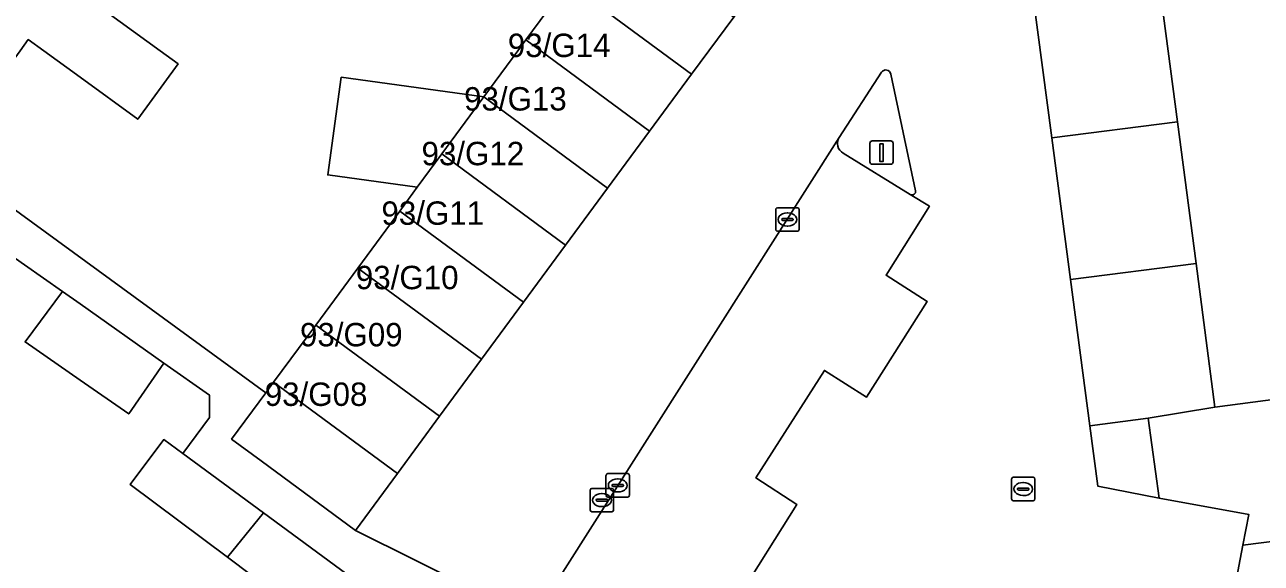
# Model space of a CAD drawing. Extents: x 160554 to 161248, y 385329 to 386506.
# Drawn here: x 160997.6 to 161050.5, y 385978.1 to 386001.1 of the extents above; entities that cross this region are included whole.
import ezdxf

# ---------------------------------------------------------------- set-up
doc = ezdxf.new("R2010")
doc.units = 0
for name, color, linetype in [('IMGEO_Erf', 7, 'Continuous'), ('IMGEO_Kolk', 7, 'Continuous'), ('IMGEO_Lichtmast', 7, 'Continuous'), ('IMGEO_Pand', 7, 'Continuous'), ('IMGEO_Pand_nummerreeks', 7, 'Continuous'), ('IMGEO_Parkeervlak_open', 7, 'Continuous'), ('IMGEO_Rijbaan_lokaal_open', 7, 'Continuous'), ('IMGEO_Rioolput', 7, 'Continuous'), ('IMGEO_Voetpad_gesloten', 7, 'Continuous'), ('IMGEO_Voetpad_open', 7, 'Continuous')]:
    doc.layers.add(name, color=color, linetype=linetype)

msp = doc.modelspace()

# ---------------------------------------------------------------- linework, layer by layer
at = {"layer": 'IMGEO_Erf'}
for points in [[(161051.828, 386036.088), (161050.417, 386035.918), (161044.224, 386027.561), (161049.157, 386028.206), (161049.807, 386023.249), (161049.963, 386022.049), (161047.98, 386021.79), (161047.99, 386021.71), (161048.781, 386015.666), (161049.575, 386009.594), (161046.472, 386009.189), (161047.26, 386003.165), (161046.109, 386003.017), (161046.901, 385996.967), (161047.692, 385990.916), (161048.495, 385984.776), (161054.445, 385985.554)], [(160996.913, 386004.745), (161000, 386002.495), (161003.424, 386000), (161004.191, 385999.441), (161002.466, 385997.074), (161000, 385998.871), (160998.451, 386000), (160997.789, 386000.482), (160997.438, 386000)], [(160994.121, 385995.449), (161007.936, 385985.383), (161008.153, 385985.677), (161008.275, 385985.842), (161010.071, 385988.279), (161011.867, 385990.717), (161013.663, 385993.154), (161014.411, 385994.169), (161010.585, 385994.698), (161011.162, 385998.87), (161017.255, 385998.028), (161018.708, 386000), (161019.051, 386000.465), (161020.847, 386002.903)], [(161010.398, 385975.266), (161006.305, 385978.366), (161002.142, 385981.474), (161003.578, 385983.383), (161004.39, 385982.787), (161005.527, 385984.336), (161005.527, 385985.288), (161003.588, 385986.655), (161002.082, 385984.482), (161000, 385985.928), (160997.653, 385987.558), (160999.244, 385989.717), (160997.621, 385990.86)]]:
    msp.add_lwpolyline(points, dxfattribs=at)
at = {"layer": 'IMGEO_Kolk'}
for p, q in [((161029.73, 385992.364), (161029.73, 385993.216)), ((161029.805, 385993.29), (161030.657, 385993.29)), ((161030.032, 385992.833), (161030.43, 385992.833)), ((161030.218, 385993.07), (161030.243, 385993.07)), ((161030.731, 385993.216), (161030.731, 385992.364)), ((161030.657, 385992.29), (161029.805, 385992.29)), ((161029.989, 385992.784), (161029.989, 385992.796)), ((161030.427, 385992.747), (161030.029, 385992.747)), ((161030.241, 385992.51), (161030.216, 385992.51)), ((161030.473, 385992.796), (161030.473, 385992.784)), ((161022.477, 385981.004), (161022.477, 385981.856)), ((161022.552, 385981.93), (161023.404, 385981.93)), ((161022.965, 385981.71), (161022.99, 385981.71)), ((161023.478, 385981.856), (161023.478, 385981.004)), ((161039.881, 385981.774), (161040.733, 385981.774)), ((161022.736, 385981.424), (161022.736, 385981.436)), ((161023.174, 385981.387), (161022.776, 385981.387)), ((161022.779, 385981.473), (161023.177, 385981.473)), ((161023.22, 385981.436), (161023.22, 385981.424)), ((161039.806, 385980.848), (161039.806, 385981.7)), ((161040.065, 385981.268), (161040.065, 385981.28)), ((161040.503, 385981.231), (161040.105, 385981.231)), ((161040.108, 385981.317), (161040.506, 385981.317)), ((161040.294, 385981.554), (161040.319, 385981.554)), ((161040.549, 385981.28), (161040.549, 385981.268)), ((161040.807, 385981.7), (161040.807, 385980.848)), ((161023.404, 385980.93), (161022.552, 385980.93)), ((161022.988, 385981.15), (161022.963, 385981.15)), ((161040.733, 385980.774), (161039.881, 385980.774)), ((161040.317, 385980.994), (161040.292, 385980.994))]:
    msp.add_line(p, q, dxfattribs=at)
for points in [[(161029.73, 385992.364), (161029.73, 385993.216)], [(161029.805, 385993.29), (161030.657, 385993.29)], [(161030.731, 385993.216), (161030.731, 385992.364)], [(161030.657, 385992.29), (161029.805, 385992.29)], [(161022.477, 385981.004), (161022.477, 385981.856)], [(161022.552, 385981.93), (161023.404, 385981.93)], [(161023.478, 385981.856), (161023.478, 385981.004)], [(161039.881, 385981.774), (161040.733, 385981.774)], [(161039.806, 385980.848), (161039.806, 385981.7)], [(161040.807, 385981.7), (161040.807, 385980.848)], [(161023.404, 385980.93), (161022.552, 385980.93)], [(161040.733, 385980.774), (161039.881, 385980.774)]]:
    msp.add_lwpolyline(points, dxfattribs=at)
for centre, radius, start, end in [((161029.807, 385993.214), 0.0765, 91.552, 178.448), ((161029.807, 385993.214), 0.0765, 91.552, 178.448), ((161030.029, 385992.793), 0.0403, 85.8775, 175.7526), ((161030.434, 385992.795), 0.0386, 1.7309, 96.639), ((161030.655, 385993.214), 0.0765, 1.552, 88.448), ((161030.655, 385993.214), 0.0765, 1.552, 88.448), ((161029.807, 385992.366), 0.0765, 181.552, 268.448), ((161029.807, 385992.366), 0.0765, 181.552, 268.448), ((161030.026, 385992.783), 0.0366, 178.938, 274.7102), ((161030.43, 385992.79), 0.043, 264.8664, 352.4533), ((161030.655, 385992.366), 0.0765, 271.552, 358.448), ((161030.655, 385992.366), 0.0765, 271.552, 358.448), ((161022.554, 385981.854), 0.0765, 91.552, 178.448), ((161022.554, 385981.854), 0.0765, 91.552, 178.448), ((161023.402, 385981.854), 0.0765, 1.552, 88.448), ((161023.402, 385981.854), 0.0765, 1.552, 88.448), ((161039.883, 385981.698), 0.0765, 91.552, 178.448), ((161039.883, 385981.698), 0.0765, 91.552, 178.448), ((161040.731, 385981.698), 0.0765, 1.552, 88.448), ((161040.731, 385981.698), 0.0765, 1.552, 88.448), ((161022.776, 385981.433), 0.0403, 85.8775, 175.7526), ((161022.773, 385981.423), 0.0366, 178.938, 274.7102), ((161023.177, 385981.43), 0.043, 264.8664, 352.4533), ((161023.181, 385981.435), 0.0386, 1.7309, 96.639), ((161040.105, 385981.277), 0.0403, 85.8775, 175.7526), ((161040.102, 385981.267), 0.0366, 178.938, 274.7102), ((161040.506, 385981.274), 0.043, 264.8664, 352.4533), ((161040.51, 385981.279), 0.0386, 1.7309, 96.639), ((161022.554, 385981.006), 0.0765, 181.552, 268.448), ((161022.554, 385981.006), 0.0765, 181.552, 268.448), ((161023.402, 385981.006), 0.0765, 271.552, 358.448), ((161023.402, 385981.006), 0.0765, 271.552, 358.448), ((161039.883, 385980.85), 0.0765, 181.552, 268.448), ((161039.883, 385980.85), 0.0765, 181.552, 268.448), ((161040.731, 385980.85), 0.0765, 271.552, 358.448), ((161040.731, 385980.85), 0.0765, 271.552, 358.448)]:
    msp.add_arc(centre, radius, start, end, dxfattribs=at)
for centre, major_axis, ratio, start_param, end_param in [((161030.217, 385992.79), (-0.387, 0.002), 0.722429, 4.712389, 7.853982), ((161030.242, 385992.79), (-0.39, 0.002), 0.717154, 1.570796, 4.712389), ((161022.964, 385981.43), (-0.387, 0.002), 0.722429, 4.712389, 7.853982), ((161022.989, 385981.43), (-0.39, 0.002), 0.717154, 1.570796, 4.712389), ((161040.293, 385981.274), (-0.387, 0.002), 0.722429, 4.712389, 7.853982), ((161040.318, 385981.274), (-0.39, 0.002), 0.717154, 1.570796, 4.712389)]:
    msp.add_ellipse(centre, major_axis=major_axis, ratio=ratio, start_param=start_param, end_param=end_param, dxfattribs=at)
at = {"layer": 'IMGEO_Lichtmast'}
for p, q in [((161033.755, 385995.249), (161033.755, 385996.049)), ((161033.755, 385996.049), (161033.755, 385995.249)), ((161033.855, 385996.149), (161034.645, 385996.149)), ((161034.645, 385996.149), (161033.855, 385996.149)), ((161034.745, 385996.049), (161034.745, 385995.249)), ((161034.745, 385995.249), (161034.745, 385996.049)), ((161034.645, 385995.149), (161033.855, 385995.149)), ((161033.855, 385995.149), (161034.645, 385995.149))]:
    msp.add_line(p, q, dxfattribs=at)
msp.add_lwpolyline([(161034.175, 385996.024), (161034.325, 385996.024), (161034.325, 385995.274), (161034.175, 385995.274), (161034.175, 385996.024)], dxfattribs=at)
for centre, start, end in [((161033.855, 385996.049), 90, 180), ((161033.855, 385996.049), 90, 180), ((161034.645, 385996.049), 0, 90), ((161034.645, 385996.049), 360, 90), ((161033.855, 385995.249), 180, 270), ((161033.855, 385995.249), 180, 270), ((161034.645, 385995.249), 270, 0), ((161034.645, 385995.249), 270, 0)]:
    msp.add_arc(centre, 0.1, start, end, dxfattribs=at)
at = {"layer": 'IMGEO_Pand'}
for points in [[(160989.337, 386002.838), (160990.78, 386001.786), (160989.479, 386000), (160988.923, 385999.237), (160992.964, 385996.292), (160994.121, 385995.449), (160997.438, 386000), (160997.789, 386000.482), (160998.451, 386000), (161000, 385998.871), (161002.466, 385997.074), (161004.191, 385999.441), (161003.424, 386000), (161000, 386002.495), (160996.913, 386004.745), (160992.872, 386007.689)], [(161026.871, 386000), (161027.933, 386001.442), (161022.643, 386005.34), (161020.847, 386002.903), (161026.137, 385999.004)], [(161026.137, 385999.004), (161020.847, 386002.903), (161019.051, 386000.465), (161024.341, 385996.567)], [(161046.109, 386003.017), (161041.881, 386002.473), (161040.729, 386002.303), (161041.525, 385996.276), (161046.901, 385996.967)], [(161024.341, 385996.567), (161019.051, 386000.465), (161018.708, 386000), (161017.255, 385998.028), (161022.545, 385994.13)], [(161017.255, 385998.028), (161011.162, 385998.87), (161010.585, 385994.698), (161014.411, 385994.169), (161015.459, 385995.591)], [(161022.545, 385994.13), (161017.255, 385998.028), (161015.459, 385995.591), (161020.75, 385991.692)], [(161042.325, 385990.226), (161047.692, 385990.916), (161046.901, 385996.967), (161041.525, 385996.276)], [(161015.459, 385995.591), (161014.411, 385994.169), (161013.663, 385993.154), (161018.954, 385989.255), (161020.75, 385991.692)], [(161018.954, 385989.255), (161013.663, 385993.154), (161011.867, 385990.717), (161017.158, 385986.818)], [(161017.158, 385986.818), (161011.867, 385990.717), (161010.071, 385988.279), (161015.362, 385984.381)], [(161045.648, 385984.299), (161048.495, 385984.776), (161047.692, 385990.916), (161042.325, 385990.226), (161043.151, 385983.98)], [(161003.588, 385986.655), (161000, 385989.184), (160999.244, 385989.717), (160997.653, 385987.558), (161000, 385985.928), (161002.082, 385984.482)], [(161015.362, 385984.381), (161010.071, 385988.279), (161008.275, 385985.842), (161013.566, 385981.943)], [(161008.275, 385985.842), (161008.153, 385985.677), (161007.936, 385985.383), (161006.479, 385983.405), (161007.745, 385982.472), (161011.77, 385979.506), (161013.566, 385981.943)], [(161046.119, 385980.889), (161049.946, 385980.185), (161049.696, 385978.869), (161055.293, 385979.589), (161054.445, 385985.554), (161048.495, 385984.776), (161045.648, 385984.299)], [(161004.39, 385982.787), (161003.578, 385983.383), (161002.142, 385981.474), (161006.305, 385978.366), (161007.836, 385980.257)], [(161007.836, 385980.257), (161006.305, 385978.366), (161010.398, 385975.266), (161011.882, 385977.286)], [(161048.827, 385974.296), (161054.187, 385973.279), (161055.333, 385979.308), (161055.293, 385979.589), (161049.696, 385978.869)]]:
    msp.add_lwpolyline(points, close=True, dxfattribs=at)
at = {"layer": 'IMGEO_Parkeervlak_open'}
msp.add_lwpolyline([(161032.442, 385996.293), (161019.362, 385975.725), (161023.629, 385973.601), (161026.208, 385977.691), (161028.054, 385976.511), (161030.635, 385980.609), (161028.881, 385981.746), (161031.813, 385986.345), (161033.603, 385985.194), (161036.209, 385989.28), (161034.444, 385990.41), (161036.297, 385993.354), (161035.482, 385993.862), (161032.617, 385995.626)], dxfattribs=at)
msp.add_arc((161032.845, 385996.042), 0.475, 148.149, 241.2536, dxfattribs=at)
at = {"layer": 'IMGEO_Rijbaan_lokaal_open'}
for points in [[(161051.352, 386043.836), (161036.421, 386023.828), (161035.801, 386021.883), (161034.022, 386019.52), (161038.709, 386016.065), (161036.913, 386013.628), (161035.117, 386011.191), (161033.321, 386008.753), (161031.525, 386006.316), (161029.729, 386003.879), (161027.933, 386001.442), (161026.871, 386000), (161026.137, 385999.004), (161024.341, 385996.567), (161022.545, 385994.13), (161020.75, 385991.692), (161018.954, 385989.255), (161017.158, 385986.818), (161015.362, 385984.381), (161013.566, 385981.943), (161011.77, 385979.506), (161019.362, 385975.725), (161032.442, 385996.293), (161034.254, 385999.08)], [(161048.827, 385974.296), (161049.696, 385978.869), (161049.946, 385980.185), (161046.119, 385980.889), (161043.5, 385981.394), (161043.151, 385983.98), (161042.325, 385990.226), (161041.525, 385996.276), (161040.729, 386002.303), (161040.06, 386007.157), (161041.078, 386008.543), (161044.158, 386008.974), (161043.341, 386014.966), (161042.516, 386021.012)], [(161034.65, 385999.006), (161035.707, 385994.021)], [(161035.482, 385993.862), (161036.297, 385993.354), (161034.444, 385990.41), (161036.209, 385989.28), (161033.603, 385985.194), (161031.813, 385986.345), (161028.881, 385981.746), (161030.635, 385980.609), (161028.054, 385976.511)]]:
    msp.add_lwpolyline(points, dxfattribs=at)
for centre, radius, start, end in [((161034.437, 385998.965), 0.216, 10.8577, 147.9729), ((161035.56, 385993.99), 0.15, 238.7431, 11.752)]:
    msp.add_arc(centre, radius, start, end, dxfattribs=at)
at = {"layer": 'IMGEO_Rioolput'}
for p, q in [((161021.803, 385980.375), (161021.803, 385981.227)), ((161021.878, 385981.301), (161022.73, 385981.301)), ((161022.804, 385981.227), (161022.804, 385980.375)), ((161022.062, 385980.795), (161022.062, 385980.807)), ((161022.5, 385980.758), (161022.102, 385980.758)), ((161022.105, 385980.844), (161022.503, 385980.844)), ((161022.291, 385981.081), (161022.316, 385981.081)), ((161022.546, 385980.807), (161022.546, 385980.795)), ((161022.73, 385980.301), (161021.878, 385980.301)), ((161022.314, 385980.521), (161022.289, 385980.521))]:
    msp.add_line(p, q, dxfattribs=at)
for points in [[(161021.803, 385980.375), (161021.803, 385981.227)], [(161021.878, 385981.301), (161022.73, 385981.301)], [(161022.804, 385981.227), (161022.804, 385980.375)], [(161022.73, 385980.301), (161021.878, 385980.301)]]:
    msp.add_lwpolyline(points, dxfattribs=at)
for centre, radius, start, end in [((161021.88, 385981.225), 0.0765, 91.552, 178.448), ((161021.88, 385981.225), 0.0765, 91.552, 178.448), ((161022.728, 385981.225), 0.0765, 1.552, 88.448), ((161022.728, 385981.225), 0.0765, 1.552, 88.448), ((161022.102, 385980.804), 0.0403, 85.8775, 175.7526), ((161022.099, 385980.794), 0.0366, 178.938, 274.7102), ((161022.503, 385980.801), 0.043, 264.8664, 352.4533), ((161022.507, 385980.806), 0.0386, 1.7309, 96.639), ((161021.88, 385980.377), 0.0765, 181.552, 268.448), ((161021.88, 385980.377), 0.0765, 181.552, 268.448), ((161022.728, 385980.377), 0.0765, 271.552, 358.448), ((161022.728, 385980.377), 0.0765, 271.552, 358.448)]:
    msp.add_arc(centre, radius, start, end, dxfattribs=at)
for centre, major_axis, ratio, start_param, end_param in [((161022.29, 385980.801), (-0.387, 0.002), 0.722429, 4.712389, 7.853982), ((161022.315, 385980.801), (-0.39, 0.002), 0.717154, 1.570796, 4.712389)]:
    msp.add_ellipse(centre, major_axis=major_axis, ratio=ratio, start_param=start_param, end_param=end_param, dxfattribs=at)
at = {"layer": 'IMGEO_Voetpad_gesloten'}
msp.add_lwpolyline([(161019.362, 385975.725), (161011.77, 385979.506), (161007.745, 385982.472), (161006.479, 385983.405), (161007.936, 385985.383), (160994.121, 385995.449), (160992.964, 385996.292), (160988.923, 385999.237), (160987.485, 386000.278), (160987.284, 386000), (160986.398, 385998.775), (160986.375, 385998.744), (160988.284, 385997.41), (160993.46, 385993.793), (160997.621, 385990.86), (160999.244, 385989.717), (161000, 385989.184), (161003.588, 385986.655), (161005.527, 385985.288), (161005.527, 385984.336), (161004.39, 385982.787), (161007.836, 385980.257), (161011.882, 385977.286)], dxfattribs=at)
at = {"layer": 'IMGEO_Voetpad_open'}
for points in [[(161034.254, 385999.08), (161032.442, 385996.293)], [(161035.707, 385994.021), (161034.65, 385999.006)], [(161032.617, 385995.626), (161035.482, 385993.862)]]:
    msp.add_lwpolyline(points, dxfattribs=at)
msp.add_lwpolyline([(161043.151, 385983.98), (161043.5, 385981.394), (161046.119, 385980.889), (161045.648, 385984.299)], close=True, dxfattribs=at)
for centre, radius, start, end in [((161034.437, 385998.965), 0.216, 10.8577, 147.9729), ((161032.845, 385996.042), 0.475, 148.149, 241.2536), ((161035.56, 385993.99), 0.15, 238.7431, 11.752)]:
    msp.add_arc(centre, radius, start, end, dxfattribs=at)

# ---------------------------------------------------------------- texts
at = {"layer": 'IMGEO_Pand_nummerreeks'}
for s, p in [('93/G14', (161018.282, 385999.732)), ('93/G13', (161016.412, 385997.447)), ('93/G12', (161014.594, 385995.11)), ('93/G11', (161012.88, 385992.564)), ('93/G10', (161011.789, 385989.812)), ('93/G09', (161009.4, 385987.37)), ('93/G08', (161007.894, 385984.825))]:
    msp.add_text(s, height=1, dxfattribs=at).set_placement(p)

doc.saveas('drawing.dxf')
